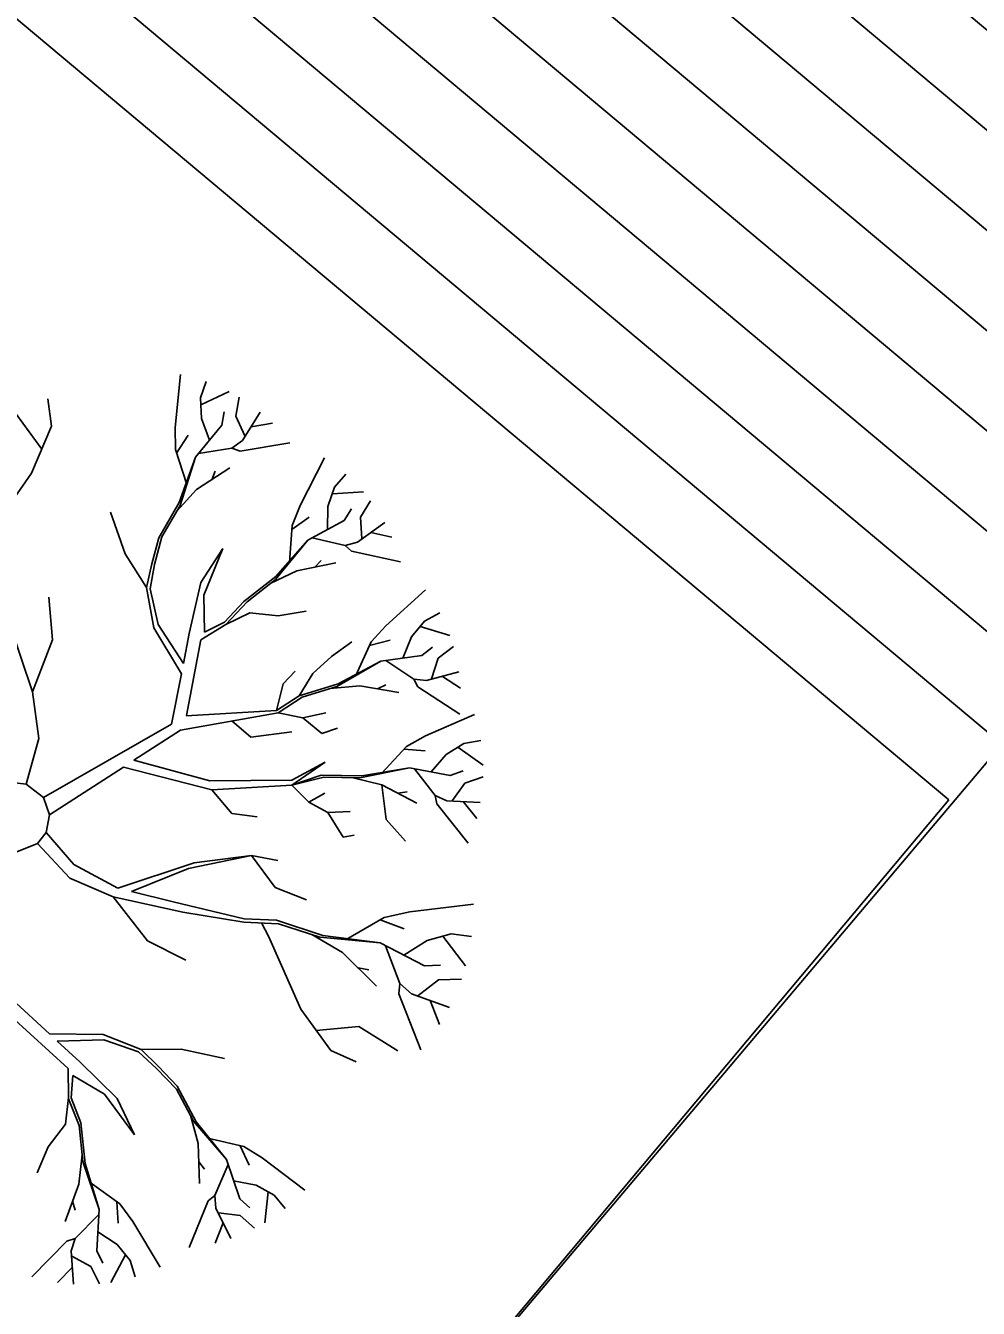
# Model space of a CAD drawing. Extents: x -438233 to -437334, y -1133133 to -1132623.
# Drawn here: x -437576.812 to -437574.332, y -1132702.67 to -1132699.331 of the extents above; entities that cross this region are included whole.
import ezdxf

# ---------------------------------------------------------------- set-up
doc = ezdxf.new("R2010")
doc.units = 0
for name, color, linetype in [('Vrstva 1', 7, 'Continuous'), ('Vrstva 50', 7, 'Continuous'), ('XR$3$Okno', 7, 'Continuous')]:
    doc.layers.add(name, color=color, linetype=linetype)

msp = doc.modelspace()

# ---------------------------------------------------------------- linework, layer by layer
at = {"layer": 'Vrstva 1'}
for p, q in [((-437576.4231, -1132700.3771), (-437576.4096, -1132700.2387)), ((-437576.3569, -1132700.2997), (-437576.3422, -1132700.2573)), ((-437576.745, -1132700.3734), (-437576.7543, -1132700.3019)), ((-437576.3542, -1132700.3533), (-437576.3569, -1132700.2997)), ((-437576.356, -1132700.318), (-437576.2829, -1132700.2833)), ((-437576.2651, -1132700.3472), (-437576.2567, -1132700.298)), ((-437576.7702, -1132700.433), (-437576.8362, -1132700.343)), ((-437576.3018, -1132700.371), (-437576.2952, -1132700.3362)), ((-437576.2415, -1132700.3984), (-437576.2651, -1132700.3472)), ((-437576.2482, -1132700.4107), (-437576.2016, -1132700.3369)), ((-437576.797, -1132700.4954), (-437576.745, -1132700.3734)), ((-437576.4226, -1132700.4337), (-437576.4231, -1132700.3771)), ((-437576.3704, -1132700.454), (-437576.3018, -1132700.371)), ((-437576.3334, -1132700.4097), (-437576.3542, -1132700.3533)), ((-437576.2254, -1132700.3746), (-437576.17, -1132700.3656)), ((-437576.4194, -1132700.4432), (-437576.3895, -1132700.3964)), ((-437576.2753, -1132700.4307), (-437576.2482, -1132700.4107)), ((-437576.3929, -1132700.5248), (-437576.4226, -1132700.4337)), ((-437576.3621, -1132700.4442), (-437576.2753, -1132700.4307)), ((-437576.2753, -1132700.4307), (-437576.254, -1132700.4381)), ((-437576.254, -1132700.4381), (-437576.1249, -1132700.4165)), ((-437576.4125, -1132700.5724), (-437576.3704, -1132700.454)), ((-437576.4103, -1132700.58), (-437576.3704, -1132700.454)), ((-437576.3672, -1132700.5385), (-437576.2805, -1132700.482)), ((-437576.098, -1132700.5795), (-437576.0343, -1132700.4557)), ((-437576.9158, -1132700.6662), (-437576.797, -1132700.4954)), ((-437576.3275, -1132700.5128), (-437576.319, -1132700.4903)), ((-437576.0081, -1132700.5322), (-437575.9784, -1132700.4979)), ((-437576.4192, -1132700.5949), (-437576.3672, -1132700.5385)), ((-437576.0254, -1132700.5826), (-437576.0081, -1132700.5322)), ((-437576.0139, -1132700.5491), (-437575.9331, -1132700.5439)), ((-437576.4657, -1132700.664), (-437576.4125, -1132700.5724)), ((-437576.4579, -1132700.661), (-437576.4103, -1132700.58)), ((-437576.1188, -1132700.6321), (-437576.098, -1132700.5795)), ((-437576.0269, -1132700.6427), (-437576.0254, -1132700.5826)), ((-437575.9404, -1132700.6101), (-437575.9142, -1132700.5677)), ((-437576.5532, -1132700.7054), (-437576.5919, -1132700.5971)), ((-437576.1193, -1132700.6419), (-437576.0742, -1132700.6101)), ((-437575.9831, -1132700.6187), (-437575.9644, -1132700.5885)), ((-437575.9375, -1132700.6667), (-437575.9404, -1132700.6101)), ((-437576.1252, -1132700.7277), (-437576.1188, -1132700.6321)), ((-437576.0776, -1132700.6704), (-437575.9831, -1132700.6187)), ((-437575.948, -1132700.6753), (-437575.8775, -1132700.6241)), ((-437576.4657, -1132700.664), (-437576.4836, -1132700.7319)), ((-437576.4579, -1132700.661), (-437576.4767, -1132700.7336)), ((-437576.1617, -1132700.7723), (-437576.0776, -1132700.6704)), ((-437576.1609, -1132700.7644), (-437576.0776, -1132700.6704)), ((-437576.0664, -1132700.664), (-437575.9806, -1132700.6841)), ((-437575.9806, -1132700.6841), (-437575.948, -1132700.6753)), ((-437575.9137, -1132700.6505), (-437575.8588, -1132700.6623)), ((-437576.4976, -1132700.7933), (-437576.5532, -1132700.7054)), ((-437576.3564, -1132700.7801), (-437576.2991, -1132700.6919)), ((-437576.2991, -1132700.6919), (-437576.3484, -1132700.8134)), ((-437575.9806, -1132700.6841), (-437575.9637, -1132700.6983)), ((-437575.9637, -1132700.6983), (-437575.8361, -1132700.7267)), ((-437576.4976, -1132700.7933), (-437576.4836, -1132700.7319)), ((-437576.4885, -1132700.7968), (-437576.4767, -1132700.7336)), ((-437576.1061, -1132700.7502), (-437576.0046, -1132700.7294)), ((-437576.0595, -1132700.7404), (-437576.0433, -1132700.7228)), ((-437576.3863, -1132700.9129), (-437576.3564, -1132700.7801)), ((-437576.2445, -1132700.8299), (-437576.1609, -1132700.7644)), ((-437576.2357, -1132700.8303), (-437576.1617, -1132700.7723)), ((-437576.1756, -1132700.7831), (-437576.1061, -1132700.7502)), ((-437576.4789, -1132700.8985), (-437576.4976, -1132700.7933)), ((-437576.4674, -1132700.8896), (-437576.4885, -1132700.7968)), ((-437576.3484, -1132700.8134), (-437576.3466, -1132700.9097)), ((-437575.8748, -1132700.8931), (-437575.7714, -1132700.7997)), ((-437576.7426, -1132700.9293), (-437576.7516, -1132700.8181)), ((-437576.2445, -1132700.8299), (-437576.2947, -1132700.8833)), ((-437576.2357, -1132700.8303), (-437576.2915, -1132700.8896)), ((-437576.2947, -1132700.8833), (-437576.3466, -1132700.9097)), ((-437576.2286, -1132700.859), (-437576.2915, -1132700.8896)), ((-437576.2286, -1132700.859), (-437576.1551, -1132700.8668)), ((-437576.1551, -1132700.8668), (-437576.082, -1132700.8553)), ((-437575.8081, -1132700.9217), (-437575.7741, -1132700.8806)), ((-437575.7741, -1132700.8806), (-437575.7344, -1132700.8593)), ((-437576.854, -1132700.8896), (-437576.7947, -1132701.0651)), ((-437576.4069, -1132701.0183), (-437576.4789, -1132700.8985)), ((-437576.4015, -1132700.9913), (-437576.4674, -1132700.8896)), ((-437576.4015, -1132700.9913), (-437576.3863, -1132700.9129)), ((-437576.2915, -1132700.8896), (-437576.356, -1132700.9296)), ((-437575.9127, -1132700.935), (-437575.8748, -1132700.8931)), ((-437575.7856, -1132700.8945), (-437575.7082, -1132700.9181)), ((-437576.7947, -1132701.0651), (-437576.7426, -1132700.9293)), ((-437576.3934, -1132701.1268), (-437576.356, -1132700.9296)), ((-437576.0159, -1132700.9729), (-437575.963, -1132700.9345)), ((-437575.9524, -1132701.0222), (-437575.9127, -1132700.935)), ((-437575.9169, -1132700.944), (-437575.863, -1132700.9301)), ((-437575.8307, -1132700.9771), (-437575.8081, -1132700.9217)), ((-437575.7812, -1132700.9702), (-437575.7528, -1132700.9487)), ((-437575.7381, -1132700.9773), (-437575.6986, -1132700.947)), ((-437576.0646, -1132701.0175), (-437576.0159, -1132700.9729)), ((-437575.888, -1132700.9849), (-437575.7812, -1132700.9702)), ((-437575.875, -1132700.9832), (-437575.802, -1132701.0322)), ((-437575.7555, -1132701.0312), (-437575.7381, -1132700.9773)), ((-437576.1416, -1132701.0437), (-437576.1105, -1132701.0107)), ((-437576.0024, -1132701.0511), (-437575.888, -1132700.9849)), ((-437575.999, -1132701.044), (-437575.888, -1132700.9849)), ((-437575.7684, -1132701.0357), (-437575.6844, -1132701.0129)), ((-437576.4324, -1132701.1491), (-437576.4069, -1132701.0183)), ((-437576.159, -1132701.1136), (-437576.1416, -1132701.0437)), ((-437576.1002, -1132701.0756), (-437576.0646, -1132701.0175)), ((-437576.1002, -1132701.0756), (-437575.999, -1132701.044)), ((-437576.0196, -1132701.0562), (-437575.9426, -1132701.0496)), ((-437575.9426, -1132701.0496), (-437575.8405, -1132701.0663)), ((-437575.8961, -1132701.0572), (-437575.8743, -1132701.0467)), ((-437575.802, -1132701.0322), (-437575.791, -1132701.0518)), ((-437575.802, -1132701.0322), (-437575.7684, -1132701.0357)), ((-437575.7275, -1132701.0246), (-437575.6802, -1132701.055)), ((-437576.7947, -1132701.0651), (-437576.7781, -1132701.1866)), ((-437576.1002, -1132701.0756), (-437576.159, -1132701.1136)), ((-437576.0921, -1132701.079), (-437576.1553, -1132701.1197)), ((-437576.0921, -1132701.079), (-437576.0024, -1132701.0511)), ((-437575.791, -1132701.0518), (-437575.6817, -1132701.1234)), ((-437576.3942, -1132701.127), (-437576.159, -1132701.1136)), ((-437576.7656, -1132701.3399), (-437576.4324, -1132701.1491)), ((-437576.4091, -1132701.1643), (-437576.1553, -1132701.1197)), ((-437576.2753, -1132701.1408), (-437576.2259, -1132701.1831)), ((-437576.1553, -1132701.1197), (-437576.0909, -1132701.1327)), ((-437576.0909, -1132701.1327), (-437576.0308, -1132701.1194)), ((-437576.0909, -1132701.1327), (-437576.0416, -1132701.1731)), ((-437575.7716, -1132701.1792), (-437575.644, -1132701.1236)), ((-437576.5306, -1132701.2432), (-437576.4091, -1132701.1643)), ((-437576.2259, -1132701.1831), (-437576.1193, -1132701.1692)), ((-437576.0416, -1132701.1731), (-437576.0002, -1132701.1594)), ((-437575.8209, -1132701.2074), (-437575.7716, -1132701.1792)), ((-437576.7781, -1132701.1866), (-437576.8112, -1132701.3056)), ((-437575.8858, -1132701.2777), (-437575.8209, -1132701.2074)), ((-437575.8275, -1132701.2145), (-437575.7721, -1132701.2182)), ((-437575.7172, -1132701.2277), (-437575.6719, -1132701.1991)), ((-437575.6871, -1132701.2089), (-437575.6212, -1132701.2559)), ((-437575.6719, -1132701.1991), (-437575.6273, -1132701.1915)), ((-437576.5306, -1132701.2432), (-437576.3329, -1132701.2968)), ((-437576.119, -1132701.2946), (-437576.0326, -1132701.2476)), ((-437576.119, -1132701.3078), (-437576.0326, -1132701.2476)), ((-437575.7562, -1132701.2733), (-437575.7172, -1132701.2277)), ((-437576.7499, -1132701.3855), (-437576.5573, -1132701.2606)), ((-437576.5573, -1132701.2606), (-437576.3273, -1132701.3203)), ((-437576.0428, -1132701.2816), (-437576.119, -1132701.3078)), ((-437576.0428, -1132701.2816), (-437575.937, -1132701.2836)), ((-437575.9424, -1132701.2892), (-437575.813, -1132701.2628)), ((-437575.937, -1132701.2836), (-437575.813, -1132701.2628)), ((-437575.813, -1132701.2628), (-437575.7067, -1132701.2824)), ((-437575.8003, -1132701.2652), (-437575.7464, -1132701.3346)), ((-437575.7067, -1132701.2824), (-437575.6734, -1132701.2709)), ((-437576.8112, -1132701.3056), (-437576.8477, -1132701.3012)), ((-437576.7656, -1132701.3399), (-437576.8112, -1132701.3056)), ((-437576.3329, -1132701.2968), (-437576.119, -1132701.2946)), ((-437576.3273, -1132701.3203), (-437576.119, -1132701.3078)), ((-437576.0362, -1132701.2873), (-437576.119, -1132701.3078)), ((-437576.119, -1132701.3078), (-437576.0747, -1132701.3517)), ((-437576.0362, -1132701.2873), (-437575.9424, -1132701.2892)), ((-437575.96, -1132701.2887), (-437575.8853, -1132701.3069)), ((-437575.8853, -1132701.3069), (-437575.8738, -1132701.397)), ((-437575.8853, -1132701.3069), (-437575.7937, -1132701.3546)), ((-437575.702, -1132701.3483), (-437575.6685, -1132701.3025)), ((-437575.6685, -1132701.3025), (-437575.6214, -1132701.286)), ((-437576.7499, -1132701.3855), (-437576.7656, -1132701.3399)), ((-437576.3273, -1132701.3203), (-437576.2756, -1132701.3813)), ((-437576.0747, -1132701.3517), (-437576.0335, -1132701.3287)), ((-437575.8434, -1132701.3289), (-437575.8194, -1132701.3252)), ((-437575.7464, -1132701.3346), (-437575.7422, -1132701.3566)), ((-437575.7464, -1132701.3346), (-437575.7155, -1132701.3483)), ((-437575.7155, -1132701.3483), (-437575.6288, -1132701.3532)), ((-437575.6731, -1132701.3507), (-437575.6381, -1132701.3946)), ((-437576.2756, -1132701.3813), (-437576.2099, -1132701.3907)), ((-437576.0747, -1132701.3517), (-437576.0257, -1132701.3787)), ((-437576.0257, -1132701.3787), (-437575.9674, -1132701.3767)), ((-437576.0257, -1132701.3787), (-437575.9853, -1132701.4436)), ((-437575.7422, -1132701.3566), (-437575.6606, -1132701.459)), ((-437576.7592, -1132701.4308), (-437576.7499, -1132701.3855)), ((-437575.8738, -1132701.397), (-437575.8231, -1132701.4536)), ((-437576.7818, -1132701.4597), (-437576.7592, -1132701.4308)), ((-437576.6869, -1132701.5141), (-437576.7592, -1132701.4308)), ((-437575.9853, -1132701.4436), (-437575.9568, -1132701.4382)), ((-437576.8357, -1132701.4811), (-437576.7818, -1132701.4597)), ((-437576.697, -1132701.5497), (-437576.7818, -1132701.4597)), ((-437576.5723, -1132701.5759), (-437576.6869, -1132701.5141)), ((-437576.5723, -1132701.5759), (-437576.3733, -1132701.51)), ((-437576.388, -1132701.5249), (-437576.2244, -1132701.4914)), ((-437576.3733, -1132701.51), (-437576.2244, -1132701.4914)), ((-437576.2244, -1132701.4914), (-437576.1631, -1132701.5739)), ((-437576.2244, -1132701.4914), (-437576.1555, -1132701.5038)), ((-437576.5843, -1132701.5984), (-437576.697, -1132701.5497)), ((-437576.537, -1132701.5847), (-437576.388, -1132701.5249)), ((-437576.1631, -1132701.5739), (-437576.0813, -1132701.6067)), ((-437576.5843, -1132701.5984), (-437576.4954, -1132701.7133)), ((-437576.4035, -1132701.6384), (-437576.5843, -1132701.5984)), ((-437576.428, -1132701.6112), (-437576.537, -1132701.5847)), ((-437576.2437, -1132701.656), (-437576.428, -1132701.6112)), ((-437575.8125, -1132701.6376), (-437575.6464, -1132701.618)), ((-437576.2442, -1132701.6646), (-437576.4035, -1132701.6384)), ((-437575.8787, -1132701.6523), (-437575.8125, -1132701.6376)), ((-437576.1541, -1132701.6685), (-437576.2442, -1132701.6646)), ((-437576.1597, -1132701.6597), (-437576.2437, -1132701.656)), ((-437576.1805, -1132701.7011), (-437576.1979, -1132701.6665)), ((-437576.1597, -1132701.6597), (-437576.0387, -1132701.6991)), ((-437576.1541, -1132701.6685), (-437576.0468, -1132701.7035)), ((-437575.9779, -1132701.7099), (-437575.8787, -1132701.6523)), ((-437575.889, -1132701.6582), (-437575.8265, -1132701.6817)), ((-437576.4954, -1132701.7133), (-437576.3952, -1132701.7631)), ((-437576.1805, -1132701.7011), (-437576.096, -1132701.8909)), ((-437576.0671, -1132701.6969), (-437575.9877, -1132701.7437)), ((-437576.0468, -1132701.7035), (-437575.8892, -1132701.7187)), ((-437576.0387, -1132701.6991), (-437575.8892, -1132701.7187)), ((-437575.8277, -1132701.7503), (-437575.767, -1132701.7121)), ((-437575.767, -1132701.7121), (-437575.7047, -1132701.6952)), ((-437575.7261, -1132701.7011), (-437575.6668, -1132701.778)), ((-437575.7047, -1132701.6952), (-437575.6513, -1132701.7018)), ((-437575.9877, -1132701.7437), (-437575.899, -1132701.8309)), ((-437575.8892, -1132701.7187), (-437575.7743, -1132701.7782)), ((-437575.8755, -1132701.7258), (-437575.8378, -1132701.8246)), ((-437575.947, -1132701.7836), (-437575.9186, -1132701.7883)), ((-437575.7743, -1132701.7782), (-437575.7319, -1132701.7768)), ((-437575.7917, -1132701.8559), (-437575.7373, -1132701.815)), ((-437575.7373, -1132701.815), (-437575.6775, -1132701.8125)), ((-437575.8378, -1132701.8246), (-437575.841, -1132701.8513)), ((-437575.841, -1132701.8513), (-437575.7831, -1132701.9973)), ((-437575.8378, -1132701.8246), (-437575.8074, -1132701.851)), ((-437575.8074, -1132701.851), (-437575.7092, -1132701.887)), ((-437576.8484, -1132701.8647), (-437576.7504, -1132701.9551)), ((-437575.7596, -1132701.8687), (-437575.7346, -1132701.9311)), ((-437576.8499, -1132701.9101), (-437576.7014, -1132702.0453)), ((-437576.096, -1132701.8909), (-437576.0181, -1132701.9987)), ((-437576.0561, -1132701.9463), (-437575.9448, -1132701.9363)), ((-437575.9448, -1132701.9363), (-437575.8432, -1132701.9992)), ((-437576.7504, -1132701.9551), (-437576.6105, -1132701.9571)), ((-437576.7301, -1132701.974), (-437576.6088, -1132701.9711)), ((-437576.7301, -1132701.974), (-437576.6713, -1132702.0281)), ((-437576.6105, -1132701.9571), (-437576.5113, -1132701.9963)), ((-437576.6088, -1132701.9711), (-437576.5189, -1132702.0024)), ((-437576.5189, -1132702.0024), (-437576.4716, -1132702.0453)), ((-437576.5113, -1132701.9963), (-437576.4074, -1132701.9951)), ((-437576.5113, -1132701.9963), (-437576.4664, -1132702.0404)), ((-437576.4074, -1132701.9951), (-437576.2947, -1132702.0191)), ((-437576.0181, -1132701.9987), (-437575.9522, -1132702.0277)), ((-437576.7012, -1132702.1208), (-437576.7014, -1132702.0453)), ((-437576.6713, -1132702.0281), (-437576.5742, -1132702.1235)), ((-437576.4197, -1132702.0997), (-437576.4716, -1132702.0453)), ((-437576.4664, -1132702.0404), (-437576.4179, -1132702.0911)), ((-437576.6943, -1132702.1217), (-437576.6894, -1132702.0634)), ((-437576.6068, -1132702.1127), (-437576.6894, -1132702.0634)), ((-437576.5292, -1132702.2185), (-437576.6068, -1132702.1127)), ((-437576.4197, -1132702.0997), (-437576.3753, -1132702.1825)), ((-437576.4179, -1132702.0911), (-437576.368, -1132702.1845)), ((-437576.7083, -1132702.1908), (-437576.7012, -1132702.1208)), ((-437576.673, -1132702.194), (-437576.7009, -1132702.1244)), ((-437576.6683, -1132702.1869), (-437576.6943, -1132702.1217)), ((-437576.5742, -1132702.1235), (-437576.5292, -1132702.2185)), ((-437576.3836, -1132702.1668), (-437576.3631, -1132702.2411)), ((-437576.3753, -1132702.1825), (-437576.2893, -1132702.2827)), ((-437576.368, -1132702.1845), (-437576.2893, -1132702.2827)), ((-437576.7083, -1132702.1908), (-437576.7538, -1132702.2491)), ((-437576.673, -1132702.194), (-437576.6632, -1132702.2876)), ((-437576.6683, -1132702.1869), (-437576.6571, -1132702.2925)), ((-437576.7538, -1132702.2491), (-437576.7825, -1132702.3172)), ((-437576.3631, -1132702.2411), (-437576.3601, -1132702.3447)), ((-437576.3378, -1132702.2264), (-437576.2447, -1132702.2489)), ((-437576.2543, -1132702.2464), (-437576.2303, -1132702.2969)), ((-437576.2447, -1132702.2489), (-437576.1965, -1132702.2783)), ((-437576.6651, -1132702.27), (-437576.6737, -1132702.3464)), ((-437576.2893, -1132702.2827), (-437576.2548, -1132702.3851)), ((-437576.1965, -1132702.2783), (-437576.0857, -1132702.3626)), ((-437576.6632, -1132702.2876), (-437576.621, -1132702.4128)), ((-437576.6571, -1132702.2925), (-437576.621, -1132702.4128)), ((-437576.3616, -1132702.2883), (-437576.3471, -1132702.3077)), ((-437576.2851, -1132702.295), (-437576.3197, -1132702.376)), ((-437576.6737, -1132702.3464), (-437576.7097, -1132702.4434)), ((-437576.6448, -1132702.3422), (-437576.5669, -1132702.3981)), ((-437576.2709, -1132702.3376), (-437576.2121, -1132702.3493)), ((-437576.2121, -1132702.3493), (-437576.1653, -1132702.3751)), ((-437576.3197, -1132702.376), (-437576.3368, -1132702.3903)), ((-437576.3197, -1132702.376), (-437576.3168, -1132702.4094)), ((-437576.2548, -1132702.3851), (-437576.2286, -1132702.4086)), ((-437576.181, -1132702.3665), (-437576.1898, -1132702.4471)), ((-437576.1653, -1132702.3751), (-437576.1367, -1132702.4101)), ((-437576.6901, -1132702.3907), (-437576.6838, -1132702.414)), ((-437576.621, -1132702.4128), (-437576.6272, -1132702.5204)), ((-437576.575, -1132702.3925), (-437576.5716, -1132702.4478)), ((-437576.5669, -1132702.3981), (-437576.5331, -1132702.4434)), ((-437576.3368, -1132702.3903), (-437576.3863, -1132702.5113)), ((-437576.3168, -1132702.4094), (-437576.2785, -1132702.4878)), ((-437576.6215, -1132702.4255), (-437576.6838, -1132702.4878)), ((-437576.5331, -1132702.4434), (-437576.4618, -1132702.563)), ((-437576.2979, -1132702.4476), (-437576.3192, -1132702.5)), ((-437576.3099, -1132702.4216), (-437576.2535, -1132702.4285)), ((-437576.2535, -1132702.4285), (-437576.2163, -1132702.4613)), ((-437576.6242, -1132702.4704), (-437576.5742, -1132702.5034)), ((-437576.7053, -1132702.4949), (-437576.7965, -1132702.5882)), ((-437576.6838, -1132702.4878), (-437576.7053, -1132702.4949)), ((-437576.6838, -1132702.4878), (-437576.6938, -1132702.5199)), ((-437576.5742, -1132702.5034), (-437576.5404, -1132702.5449)), ((-437576.6938, -1132702.5199), (-437576.6877, -1132702.6068)), ((-437576.6921, -1132702.5336), (-437576.6424, -1132702.561)), ((-437576.6272, -1132702.5204), (-437576.6115, -1132702.5522)), ((-437576.552, -1132702.5309), (-437576.5902, -1132702.6022)), ((-437576.5404, -1132702.5449), (-437576.5272, -1132702.588)), ((-437576.6906, -1132702.5625), (-437576.7298, -1132702.6029)), ((-437576.6424, -1132702.561), (-437576.6201, -1132702.6059))]:
    msp.add_line(p, q, dxfattribs=at)
msp.add_lwpolyline([(-437584.7672, -1132696.5818), (-437581.0425, -1132692.1358), (-437578.7429, -1132694.0624), (-437578.486, -1132693.7558), (-437576.1864, -1132695.6823), (-437574.1314, -1132693.2294), (-437567.9982, -1132698.3676), (-437566.7119, -1132696.8342), (-437564.4165, -1132698.7572), (-437568.9128, -1132704.1241), (-437568.9128, -1132704.1241), (-437569.678, -1132705.0375), (-437574.2649, -1132701.1947), (-437576.3352, -1132703.6459)], close=True, dxfattribs=at)
at = {"layer": 'Vrstva 50'}
msp.add_lwpolyline([(-437584.7672, -1132696.5818), (-437576.3352, -1132703.6459), (-437574.2649, -1132701.1947), (-437569.678, -1132705.0375), (-437568.9128, -1132704.1241), (-437566.6107, -1132706.0528), (-437566.4958, -1132709.4633), (-437572.5968, -1132716.7263), (-437575.196, -1132714.5488), (-437576.7863, -1132709.1612), (-437577.0994, -1132708.3133), (-437577.4487, -1132707.688), (-437578.1701, -1132706.7344), (-437578.6877, -1132706.2605)], dxfattribs=at)
at = {"layer": 'XR$3$Okno'}
for points in [[(-437574.4086, -1132701.3462), (-437582.8407, -1132694.2821), (-437584.7672, -1132696.5818), (-437576.3352, -1132703.6459), (-437574.4086, -1132701.3462)], [(-437571.0815, -1132702.0463), (-437577.2139, -1132696.9088), (-437577.3423, -1132697.0621), (-437571.2099, -1132702.1996), (-437571.0815, -1132702.0463)], [(-437569.0387, -1132704.2795), (-437577.4708, -1132697.2154), (-437577.5992, -1132697.3687), (-437569.1672, -1132704.4328), (-437569.0387, -1132704.2795)], [(-437577.8561, -1132697.6754), (-437569.4241, -1132704.7394), (-437569.2956, -1132704.5861), (-437577.7276, -1132697.522), (-437577.8561, -1132697.6754)], [(-437569.5525, -1132704.8927), (-437577.9845, -1132697.8287), (-437578.1129, -1132697.982), (-437569.6809, -1132705.046), (-437569.5525, -1132704.8927)]]:
    msp.add_lwpolyline(points, dxfattribs=at)

doc.saveas('drawing.dxf')
